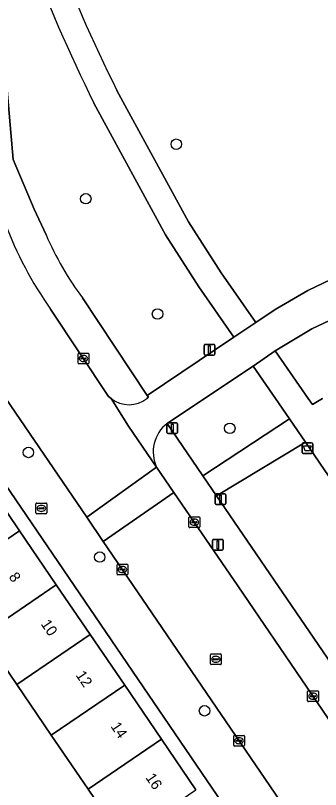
# Model space of a CAD drawing. Extents: x 158086 to 159499, y 382904 to 383981.
# Drawn here: x 158859.6 to 158888, y 383713.5 to 383785.7 of the extents above; entities that cross this region are included whole.
import ezdxf

# ---------------------------------------------------------------- set-up
doc = ezdxf.new("R2010")
doc.units = 0
for name, color, linetype in [('IMGEO_Afvalbak', 7, 'Continuous'), ('IMGEO_Boom', 7, 'Continuous'), ('IMGEO_Brandkraan', 7, 'Continuous'), ('IMGEO_Erf', 7, 'Continuous'), ('IMGEO_Fietspad_open', 7, 'Continuous'), ('IMGEO_Groenvoorziening', 7, 'Continuous'), ('IMGEO_Kolk', 7, 'Continuous'), ('IMGEO_Lichtmast', 7, 'Continuous'), ('IMGEO_Pand', 7, 'Continuous'), ('IMGEO_Pand_nummerreeks', 7, 'Continuous'), ('IMGEO_Rijbaan_lokaal_open', 7, 'Continuous'), ('IMGEO_Rioolput', 7, 'Continuous'), ('IMGEO_Verkeersbordpaal', 7, 'Continuous'), ('IMGEO_Voetpad_halfverhard', 7, 'Continuous'), ('IMGEO_Voetpad_open', 7, 'Continuous')]:
    doc.layers.add(name, color=color, linetype=linetype)

msp = doc.modelspace()

# ---------------------------------------------------------------- linework, layer by layer
at = {"layer": 'IMGEO_Afvalbak'}
for p, q in [((158886.281, 383744.978), (158886.281, 383745.778)), ((158886.281, 383745.778), (158886.281, 383744.978)), ((158886.381, 383745.878), (158887.171, 383745.878)), ((158887.171, 383745.878), (158886.381, 383745.878)), ((158887.271, 383745.778), (158887.271, 383744.978)), ((158887.271, 383744.978), (158887.271, 383745.778)), ((158887.171, 383744.878), (158886.381, 383744.878)), ((158886.381, 383744.878), (158887.171, 383744.878))]:
    msp.add_line(p, q, dxfattribs=at)
msp.add_lwpolyline([(158886.424, 383745.592), (158887.128, 383745.592), (158886.979, 383745.122), (158886.573, 383745.122), (158886.424, 383745.592)], dxfattribs=at)
for centre, start, end in [((158886.381, 383745.778), 90, 180), ((158886.381, 383745.778), 90, 180), ((158887.171, 383745.778), 0, 90), ((158887.171, 383745.778), 360, 90), ((158886.381, 383744.978), 180, 270), ((158886.381, 383744.978), 180, 270), ((158887.171, 383744.978), 270, 0), ((158887.171, 383744.978), 270, 0)]:
    msp.add_arc(centre, 0.1, start, end, dxfattribs=at)
at = {"layer": 'IMGEO_Boom'}
for centre in [(158874.556, 383773.704), (158866.119, 383768.624), (158872.807, 383757.878), (158879.546, 383747.22), (158860.772, 383744.968), (158867.419, 383735.218), (158877.191, 383720.882)]:
    msp.add_circle(centre, 0.489, dxfattribs=at)
at = {"layer": 'IMGEO_Brandkraan'}
for p, q in [((158861.479, 383739.33), (158861.479, 383740.182)), ((158861.554, 383740.256), (158862.406, 383740.256)), ((158861.967, 383740.036), (158861.992, 383740.036)), ((158862.48, 383740.182), (158862.48, 383739.33)), ((158862.406, 383739.256), (158861.554, 383739.256)), ((158861.738, 383739.75), (158861.738, 383739.762)), ((158862.176, 383739.713), (158861.778, 383739.713)), ((158861.781, 383739.799), (158862.179, 383739.799)), ((158861.99, 383739.476), (158861.965, 383739.476)), ((158862.222, 383739.762), (158862.222, 383739.75))]:
    msp.add_line(p, q, dxfattribs=at)
for points in [[(158861.479, 383739.33), (158861.479, 383740.182)], [(158861.554, 383740.256), (158862.406, 383740.256)], [(158862.48, 383740.182), (158862.48, 383739.33)], [(158862.406, 383739.256), (158861.554, 383739.256)]]:
    msp.add_lwpolyline(points, dxfattribs=at)
for centre, radius, start, end in [((158861.556, 383740.18), 0.0765, 91.55205, 178.44795), ((158861.556, 383740.18), 0.0765, 91.55205, 178.44795), ((158862.404, 383740.18), 0.0765, 1.55205, 88.44795), ((158862.404, 383740.18), 0.0765, 1.55205, 88.44795), ((158861.556, 383739.332), 0.0765, 181.55205, 268.44795), ((158861.556, 383739.332), 0.0765, 181.55205, 268.44795), ((158861.778, 383739.759), 0.0403, 85.87752, 175.75265), ((158861.775, 383739.749), 0.0366, 178.93798, 274.71019), ((158862.179, 383739.756), 0.043, 264.86636, 352.45326), ((158862.183, 383739.761), 0.0386, 1.73085, 96.63898), ((158862.404, 383739.332), 0.0765, 271.55205, 358.44795), ((158862.404, 383739.332), 0.0765, 271.55205, 358.44795)]:
    msp.add_arc(centre, radius, start, end, dxfattribs=at)
for centre, major_axis, ratio, start_param, end_param in [((158861.966, 383739.756), (-0.387, 0.002), 0.722429, 4.712389, 7.853982), ((158861.991, 383739.756), (-0.39, 0.002), 0.717154, 1.570796, 4.712389)]:
    msp.add_ellipse(centre, major_axis=major_axis, ratio=ratio, start_param=start_param, end_param=end_param, dxfattribs=at)
at = {"layer": 'IMGEO_Erf'}
for points in [[(158818.256, 383646.666), (158874.192, 383661.362), (158872.877, 383663.294), (158875.415, 383665.022), (158876.915, 383662.82), (158875.137, 383661.61), (158906.649, 383669.889), (158906.559, 383671.6), (158853.135, 383750)], [(158856.516, 383742.693), (158859.951, 383737.651), (158863.374, 383732.625), (158866.532, 383727.99), (158869.751, 383723.265), (158873.178, 383718.233), (158876.388, 383713.521)], [(158869.543, 383708.857), (158866.333, 383713.571), (158862.906, 383718.602), (158859.688, 383723.328), (158856.53, 383727.964)]]:
    msp.add_lwpolyline(points, dxfattribs=at)
at = {"layer": 'IMGEO_Fietspad_open'}
for points in [[(159074.115, 383654.938), (159049.009, 383673.915), (159000, 383710.492), (158947.065, 383750), (158936.003, 383758.256), (158931.334, 383760.664), (158927.076, 383762.325), (158921.719, 383763.796), (158916.642, 383764.81), (158911.492, 383765.539), (158908.324, 383765.704), (158902.344, 383765.248), (158898.023, 383764.391), (158893.93, 383763.145), (158890.39, 383761.777), (158886.825, 383760.065), (158883.774, 383758.303), (158881.957, 383757.082), (158879.922, 383755.715), (158871.831, 383750.289), (158871.959, 383750.111), (158871.825, 383750)], [(158873.709, 383747.683), (158877.186, 383750), (158881.721, 383753.022), (158883.781, 383754.443), (158887.188, 383756.486), (158892.66, 383759.082), (158896.224, 383760.385), (158900.216, 383761.498), (158901.45, 383761.72), (158903.333, 383761.977), (158907.583, 383762.416), (158911.779, 383762.311), (158915.213, 383761.829), (158919.367, 383761.009), (158922.989, 383760.109), (158926.662, 383758.867), (158931.625, 383756.817), (158933.195, 383756.064)], [(158868.473, 383750), (158870.102, 383747.408), (158872.724, 383743.585)]]:
    msp.add_lwpolyline(points, dxfattribs=at)
for centre, radius, start, end in [((158870.149, 383752.15), 2.726, 232.06683, 307.93317), ((158875.784, 383745.017), 3.378, 127.89237, 205.07704)]:
    msp.add_arc(centre, radius, start, end, dxfattribs=at)
at = {"layer": 'IMGEO_Groenvoorziening'}
for points in [[(158860.658, 383791.843), (158857.724, 383790.655), (158859.359, 383772.269), (158861.304, 383767.646), (158862.416, 383765.256)], [(158869.023, 383778.719), (158875.695, 383766.472), (158878.727, 383761.711), (158881.957, 383757.082), (158883.774, 383758.303), (158886.825, 383760.065), (158890.39, 383761.777), (158893.93, 383763.145), (158898.023, 383764.391), (158902.344, 383765.248), (158908.324, 383765.704), (158911.492, 383765.539), (158916.642, 383764.81), (158921.719, 383763.796), (158927.076, 383762.325), (158931.334, 383760.664), (158936.003, 383758.256), (158937.232, 383760.285), (158900.081, 383787.037)], [(158873.562, 383765.264), (158866.871, 383777.547)], [(158865.827, 383759.369), (158871.831, 383750.289), (158879.922, 383755.715), (158876.642, 383760.423), (158873.562, 383765.264)], [(158990.126, 383713.718), (158985.11, 383717.455), (158966.824, 383731.078), (158941.45, 383750.22), (158936.383, 383753.943), (158933.195, 383756.064), (158931.625, 383756.817), (158926.662, 383758.867), (158922.989, 383760.109), (158919.367, 383761.009), (158915.213, 383761.829), (158911.779, 383762.311), (158907.583, 383762.416), (158903.333, 383761.977), (158901.45, 383761.72), (158900.216, 383761.498), (158896.224, 383760.385), (158892.66, 383759.082), (158887.188, 383756.486), (158883.781, 383754.443), (158886.845, 383750), (158887.237, 383749.432), (158888.197, 383750)]]:
    msp.add_lwpolyline(points, dxfattribs=at)
for points in [[(158885.118, 383748.097), (158883.805, 383750), (158881.721, 383753.022), (158877.186, 383750), (158873.709, 383747.683), (158877.045, 383742.787)], [(158886.606, 383745.939), (158878.317, 383740.919), (158921.65, 383677.526), (158931.596, 383680.051)]]:
    msp.add_lwpolyline(points, close=True, dxfattribs=at)
for centre, radius, start, end in [((158997.749, 383843.004), 143.886, 200.43773, 206.53732), ((159011.048, 383848.704), 160.78, 200.7111, 206.26815), ((158889.177, 383776.83), 29.157, 203.38826, 216.7888)]:
    msp.add_arc(centre, radius, start, end, dxfattribs=at)
at = {"layer": 'IMGEO_Kolk'}
for p, q in [((158865.401, 383753.304), (158865.401, 383754.156)), ((158865.476, 383754.23), (158866.328, 383754.23)), ((158865.66, 383753.724), (158865.66, 383753.736)), ((158866.098, 383753.687), (158865.7, 383753.687)), ((158865.703, 383753.773), (158866.101, 383753.773)), ((158865.889, 383754.01), (158865.914, 383754.01)), ((158866.144, 383753.736), (158866.144, 383753.724)), ((158866.402, 383754.156), (158866.402, 383753.304)), ((158866.328, 383753.23), (158865.476, 383753.23)), ((158865.912, 383753.45), (158865.887, 383753.45)), ((158875.737, 383738.039), (158875.737, 383738.891)), ((158875.812, 383738.965), (158876.664, 383738.965)), ((158875.996, 383738.459), (158875.996, 383738.471)), ((158876.434, 383738.422), (158876.036, 383738.422)), ((158876.039, 383738.508), (158876.437, 383738.508)), ((158876.225, 383738.745), (158876.25, 383738.745)), ((158876.48, 383738.471), (158876.48, 383738.459)), ((158876.738, 383738.891), (158876.738, 383738.039)), ((158876.664, 383737.965), (158875.812, 383737.965)), ((158876.248, 383738.185), (158876.223, 383738.185)), ((158869.033, 383733.63), (158869.033, 383734.482)), ((158869.108, 383734.556), (158869.96, 383734.556)), ((158869.335, 383734.099), (158869.733, 383734.099)), ((158869.521, 383734.336), (158869.546, 383734.336)), ((158870.034, 383734.482), (158870.034, 383733.63)), ((158869.96, 383733.556), (158869.108, 383733.556)), ((158869.292, 383734.05), (158869.292, 383734.062)), ((158869.73, 383734.013), (158869.332, 383734.013)), ((158869.544, 383733.776), (158869.519, 383733.776)), ((158869.776, 383734.062), (158869.776, 383734.05)), ((158886.8, 383721.818), (158886.8, 383722.67)), ((158886.875, 383722.744), (158887.727, 383722.744)), ((158887.801, 383722.67), (158887.801, 383721.818)), ((158887.059, 383722.238), (158887.059, 383722.25)), ((158887.497, 383722.201), (158887.099, 383722.201)), ((158887.102, 383722.287), (158887.5, 383722.287)), ((158887.311, 383721.964), (158887.286, 383721.964)), ((158887.288, 383722.524), (158887.313, 383722.524)), ((158887.543, 383722.25), (158887.543, 383722.238)), ((158887.727, 383721.744), (158886.875, 383721.744)), ((158879.91, 383717.666), (158879.91, 383718.518)), ((158879.985, 383718.592), (158880.837, 383718.592)), ((158880.398, 383718.372), (158880.423, 383718.372)), ((158880.911, 383718.518), (158880.911, 383717.666)), ((158880.837, 383717.592), (158879.985, 383717.592)), ((158880.169, 383718.086), (158880.169, 383718.098)), ((158880.607, 383718.049), (158880.209, 383718.049)), ((158880.212, 383718.135), (158880.61, 383718.135)), ((158880.421, 383717.812), (158880.396, 383717.812)), ((158880.653, 383718.098), (158880.653, 383718.086))]:
    msp.add_line(p, q, dxfattribs=at)
for points in [[(158865.401, 383753.304), (158865.401, 383754.156)], [(158865.476, 383754.23), (158866.328, 383754.23)], [(158866.402, 383754.156), (158866.402, 383753.304)], [(158866.328, 383753.23), (158865.476, 383753.23)], [(158875.737, 383738.039), (158875.737, 383738.891)], [(158875.812, 383738.965), (158876.664, 383738.965)], [(158876.738, 383738.891), (158876.738, 383738.039)], [(158876.664, 383737.965), (158875.812, 383737.965)], [(158869.033, 383733.63), (158869.033, 383734.482)], [(158869.108, 383734.556), (158869.96, 383734.556)], [(158870.034, 383734.482), (158870.034, 383733.63)], [(158869.96, 383733.556), (158869.108, 383733.556)], [(158886.8, 383721.818), (158886.8, 383722.67)], [(158886.875, 383722.744), (158887.727, 383722.744)], [(158887.801, 383722.67), (158887.801, 383721.818)], [(158887.727, 383721.744), (158886.875, 383721.744)], [(158879.91, 383717.666), (158879.91, 383718.518)], [(158879.985, 383718.592), (158880.837, 383718.592)], [(158880.911, 383718.518), (158880.911, 383717.666)], [(158880.837, 383717.592), (158879.985, 383717.592)]]:
    msp.add_lwpolyline(points, dxfattribs=at)
for centre, radius, start, end in [((158865.478, 383754.154), 0.0765, 91.55205, 178.44795), ((158865.478, 383754.154), 0.0765, 91.55205, 178.44795), ((158865.7, 383753.733), 0.0403, 85.87752, 175.75265), ((158865.697, 383753.723), 0.0366, 178.93798, 274.71019), ((158866.101, 383753.73), 0.043, 264.86636, 352.45326), ((158866.105, 383753.735), 0.0386, 1.73085, 96.63898), ((158866.326, 383754.154), 0.0765, 1.55205, 88.44795), ((158866.326, 383754.154), 0.0765, 1.55205, 88.44795), ((158865.478, 383753.306), 0.0765, 181.55205, 268.44795), ((158865.478, 383753.306), 0.0765, 181.55205, 268.44795), ((158866.326, 383753.306), 0.0765, 271.55205, 358.44795), ((158866.326, 383753.306), 0.0765, 271.55205, 358.44795), ((158875.814, 383738.889), 0.0765, 91.55205, 178.44795), ((158875.814, 383738.889), 0.0765, 91.55205, 178.44795), ((158876.036, 383738.468), 0.0403, 85.87752, 175.75265), ((158876.033, 383738.458), 0.0366, 178.93798, 274.71019), ((158876.437, 383738.465), 0.043, 264.86636, 352.45326), ((158876.441, 383738.47), 0.0386, 1.73085, 96.63898), ((158876.662, 383738.889), 0.0765, 1.55205, 88.44795), ((158876.662, 383738.889), 0.0765, 1.55205, 88.44795), ((158875.814, 383738.041), 0.0765, 181.55205, 268.44795), ((158875.814, 383738.041), 0.0765, 181.55205, 268.44795), ((158876.662, 383738.041), 0.0765, 271.55205, 358.44795), ((158876.662, 383738.041), 0.0765, 271.55205, 358.44795), ((158869.11, 383734.48), 0.0765, 91.55205, 178.44795), ((158869.11, 383734.48), 0.0765, 91.55205, 178.44795), ((158869.332, 383734.059), 0.0403, 85.87752, 175.75265), ((158869.737, 383734.061), 0.0386, 1.73085, 96.63898), ((158869.958, 383734.48), 0.0765, 1.55205, 88.44795), ((158869.958, 383734.48), 0.0765, 1.55205, 88.44795), ((158869.11, 383733.632), 0.0765, 181.55205, 268.44795), ((158869.11, 383733.632), 0.0765, 181.55205, 268.44795), ((158869.329, 383734.049), 0.0366, 178.93798, 274.71019), ((158869.733, 383734.056), 0.043, 264.86636, 352.45326), ((158869.958, 383733.632), 0.0765, 271.55205, 358.44795), ((158869.958, 383733.632), 0.0765, 271.55205, 358.44795), ((158886.877, 383722.668), 0.0765, 91.55205, 178.44795), ((158886.877, 383722.668), 0.0765, 91.55205, 178.44795), ((158887.725, 383722.668), 0.0765, 1.55205, 88.44795), ((158887.725, 383722.668), 0.0765, 1.55205, 88.44795), ((158886.877, 383721.82), 0.0765, 181.55205, 268.44795), ((158886.877, 383721.82), 0.0765, 181.55205, 268.44795), ((158887.099, 383722.247), 0.0403, 85.87752, 175.75265), ((158887.096, 383722.237), 0.0366, 178.93798, 274.71019), ((158887.5, 383722.244), 0.043, 264.86636, 352.45326), ((158887.504, 383722.249), 0.0386, 1.73085, 96.63898), ((158887.725, 383721.82), 0.0765, 271.55205, 358.44795), ((158887.725, 383721.82), 0.0765, 271.55205, 358.44795), ((158879.987, 383718.516), 0.0765, 91.55205, 178.44795), ((158879.987, 383718.516), 0.0765, 91.55205, 178.44795), ((158880.835, 383718.516), 0.0765, 1.55205, 88.44795), ((158880.835, 383718.516), 0.0765, 1.55205, 88.44795), ((158879.987, 383717.668), 0.0765, 181.55205, 268.44795), ((158879.987, 383717.668), 0.0765, 181.55205, 268.44795), ((158880.209, 383718.095), 0.0403, 85.87752, 175.75265), ((158880.206, 383718.085), 0.0366, 178.93798, 274.71019), ((158880.61, 383718.092), 0.043, 264.86636, 352.45326), ((158880.614, 383718.097), 0.0386, 1.73085, 96.63898), ((158880.835, 383717.668), 0.0765, 271.55205, 358.44795), ((158880.835, 383717.668), 0.0765, 271.55205, 358.44795)]:
    msp.add_arc(centre, radius, start, end, dxfattribs=at)
for centre, major_axis, ratio, start_param, end_param in [((158865.888, 383753.73), (-0.387, 0.002), 0.722429, 4.712389, 7.853982), ((158865.913, 383753.73), (-0.39, 0.002), 0.717154, 1.570796, 4.712389), ((158876.224, 383738.465), (-0.387, 0.002), 0.722429, 4.712389, 7.853982), ((158876.249, 383738.465), (-0.39, 0.002), 0.717154, 1.570796, 4.712389), ((158869.52, 383734.056), (-0.387, 0.002), 0.722429, 4.712389, 7.853982), ((158869.545, 383734.056), (-0.39, 0.002), 0.717154, 1.570796, 4.712389), ((158887.287, 383722.244), (-0.387, 0.002), 0.722429, 4.712389, 7.853982), ((158887.312, 383722.244), (-0.39, 0.002), 0.717154, 1.570796, 4.712389), ((158880.397, 383718.092), (-0.387, 0.002), 0.722429, 4.712389, 7.853982), ((158880.422, 383718.092), (-0.39, 0.002), 0.717154, 1.570796, 4.712389)]:
    msp.add_ellipse(centre, major_axis=major_axis, ratio=ratio, start_param=start_param, end_param=end_param, dxfattribs=at)
at = {"layer": 'IMGEO_Lichtmast'}
for p, q in [((158877.249, 383755.048), (158878.039, 383755.048)), ((158878.039, 383755.048), (158877.249, 383755.048)), ((158877.149, 383754.148), (158877.149, 383754.948)), ((158877.149, 383754.948), (158877.149, 383754.148)), ((158878.139, 383754.948), (158878.139, 383754.148)), ((158878.139, 383754.148), (158878.139, 383754.948)), ((158878.039, 383754.048), (158877.249, 383754.048)), ((158877.249, 383754.048), (158878.039, 383754.048)), ((158877.932, 383735.968), (158877.932, 383736.768)), ((158877.932, 383736.768), (158877.932, 383735.968)), ((158878.032, 383736.868), (158878.822, 383736.868)), ((158878.822, 383736.868), (158878.032, 383736.868)), ((158878.922, 383736.768), (158878.922, 383735.968)), ((158878.922, 383735.968), (158878.922, 383736.768)), ((158878.822, 383735.868), (158878.032, 383735.868)), ((158878.032, 383735.868), (158878.822, 383735.868))]:
    msp.add_line(p, q, dxfattribs=at)
for points in [[(158877.569, 383754.923), (158877.719, 383754.923), (158877.719, 383754.173), (158877.569, 383754.173), (158877.569, 383754.923)], [(158878.352, 383736.743), (158878.502, 383736.743), (158878.502, 383735.993), (158878.352, 383735.993), (158878.352, 383736.743)]]:
    msp.add_lwpolyline(points, dxfattribs=at)
for centre, start, end in [((158877.249, 383754.948), 90, 180), ((158877.249, 383754.948), 90, 180), ((158878.039, 383754.948), 0, 90), ((158878.039, 383754.948), 360, 90), ((158877.249, 383754.148), 180, 270), ((158877.249, 383754.148), 180, 270), ((158878.039, 383754.148), 270, 0), ((158878.039, 383754.148), 270, 0), ((158878.032, 383736.768), 90, 180), ((158878.032, 383736.768), 90, 180), ((158878.822, 383736.768), 0, 90), ((158878.822, 383736.768), 360, 90), ((158878.032, 383735.968), 180, 270), ((158878.032, 383735.968), 180, 270), ((158878.822, 383735.968), 270, 0), ((158878.822, 383735.968), 270, 0)]:
    msp.add_arc(centre, 0.1, start, end, dxfattribs=at)
at = {"layer": 'IMGEO_Pand'}
for points in [[(158853.108, 383732.989), (158859.951, 383737.651), (158856.516, 383742.693), (158849.673, 383738.032)], [(158853.108, 383732.989), (158856.53, 383727.964), (158863.374, 383732.625), (158859.951, 383737.651)], [(158859.688, 383723.328), (158866.532, 383727.99), (158863.374, 383732.625), (158856.53, 383727.964)], [(158859.688, 383723.328), (158862.906, 383718.602), (158869.751, 383723.265), (158866.532, 383727.99)], [(158866.333, 383713.571), (158873.178, 383718.233), (158869.751, 383723.265), (158862.906, 383718.602)], [(158869.543, 383708.857), (158876.388, 383713.521), (158873.178, 383718.233), (158866.333, 383713.571)]]:
    msp.add_lwpolyline(points, close=True, dxfattribs=at)
at = {"layer": 'IMGEO_Rijbaan_lokaal_open'}
for points in [[(158858.598, 383766.369), (158856.988, 383770.054), (158856.64, 383771.036), (158847.895, 383765.748), (158848.654, 383764.691), (158849.459, 383763.52), (158849.888, 383762.858), (158852.021, 383759.76), (158858.671, 383750), (158866.208, 383738.938), (158872.724, 383743.585), (158870.102, 383747.408), (158868.473, 383750), (158868.252, 383750.192), (158862.845, 383758.328)], [(158902.806, 383699.557), (158900.091, 383703.448), (158898.975, 383705.156), (158894.606, 383711.495), (158880.296, 383732.548), (158874.334, 383741.238), (158867.748, 383736.679), (158892.937, 383699.71), (158897.486, 383693.024), (158902.726, 383696.746), (158902.733, 383697.537), (158903.002, 383698.833)]]:
    msp.add_lwpolyline(points, dxfattribs=at)
msp.add_lwpolyline([(158874.334, 383741.238), (158872.724, 383743.585), (158866.208, 383738.938), (158867.748, 383736.679)], close=True, dxfattribs=at)
msp.add_arc((158891.155, 383778.423), 34.717, 200.31605, 215.36712, dxfattribs=at)
at = {"layer": 'IMGEO_Rioolput'}
for p, q in [((158877.822, 383726.188), (158878.674, 383726.188)), ((158877.747, 383725.262), (158877.747, 383726.114)), ((158878.006, 383725.682), (158878.006, 383725.694)), ((158878.444, 383725.645), (158878.046, 383725.645)), ((158878.049, 383725.731), (158878.447, 383725.731)), ((158878.235, 383725.968), (158878.26, 383725.968)), ((158878.49, 383725.694), (158878.49, 383725.682)), ((158878.748, 383726.114), (158878.748, 383725.262)), ((158878.674, 383725.188), (158877.822, 383725.188)), ((158878.258, 383725.408), (158878.233, 383725.408))]:
    msp.add_line(p, q, dxfattribs=at)
for points in [[(158877.822, 383726.188), (158878.674, 383726.188)], [(158877.747, 383725.262), (158877.747, 383726.114)], [(158878.748, 383726.114), (158878.748, 383725.262)], [(158878.674, 383725.188), (158877.822, 383725.188)]]:
    msp.add_lwpolyline(points, dxfattribs=at)
for centre, radius, start, end in [((158877.824, 383726.112), 0.0765, 91.55205, 178.44795), ((158877.824, 383726.112), 0.0765, 91.55205, 178.44795), ((158878.672, 383726.112), 0.0765, 1.55205, 88.44795), ((158878.672, 383726.112), 0.0765, 1.55205, 88.44795), ((158878.046, 383725.691), 0.0403, 85.87752, 175.75265), ((158878.043, 383725.681), 0.0366, 178.93798, 274.71019), ((158878.447, 383725.688), 0.043, 264.86636, 352.45326), ((158878.451, 383725.693), 0.0386, 1.73085, 96.63898), ((158877.824, 383725.264), 0.0765, 181.55205, 268.44795), ((158877.824, 383725.264), 0.0765, 181.55205, 268.44795), ((158878.672, 383725.264), 0.0765, 271.55205, 358.44795), ((158878.672, 383725.264), 0.0765, 271.55205, 358.44795)]:
    msp.add_arc(centre, radius, start, end, dxfattribs=at)
for centre, major_axis, ratio, start_param, end_param in [((158878.234, 383725.688), (-0.387, 0.002), 0.722429, 4.712389, 7.853982), ((158878.259, 383725.688), (-0.39, 0.002), 0.717154, 1.570796, 4.712389)]:
    msp.add_ellipse(centre, major_axis=major_axis, ratio=ratio, start_param=start_param, end_param=end_param, dxfattribs=at)
at = {"layer": 'IMGEO_Verkeersbordpaal'}
for p, q in [((158873.683, 383746.824), (158873.683, 383747.624)), ((158873.683, 383747.624), (158873.683, 383746.824)), ((158873.783, 383747.724), (158874.573, 383747.724)), ((158874.573, 383747.724), (158873.783, 383747.724)), ((158874.673, 383747.624), (158874.673, 383746.824)), ((158874.673, 383746.824), (158874.673, 383747.624)), ((158874.573, 383746.724), (158873.783, 383746.724)), ((158873.783, 383746.724), (158874.573, 383746.724)), ((158878.181, 383740.22), (158878.181, 383741.02)), ((158878.181, 383741.02), (158878.181, 383740.22)), ((158878.281, 383741.12), (158879.071, 383741.12)), ((158879.071, 383741.12), (158878.281, 383741.12)), ((158879.171, 383741.02), (158879.171, 383740.22)), ((158879.171, 383740.22), (158879.171, 383741.02)), ((158879.071, 383740.12), (158878.281, 383740.12)), ((158878.281, 383740.12), (158879.071, 383740.12))]:
    msp.add_line(p, q, dxfattribs=at)
for points in [[(158874.103, 383747.599), (158874.253, 383747.599), (158874.253, 383746.849), (158874.103, 383746.849), (158874.103, 383747.599)], [(158878.601, 383740.995), (158878.751, 383740.995), (158878.751, 383740.245), (158878.601, 383740.245), (158878.601, 383740.995)]]:
    msp.add_lwpolyline(points, dxfattribs=at)
for centre, start, end in [((158873.783, 383747.624), 90, 180), ((158873.783, 383747.624), 90, 180), ((158874.573, 383747.624), 0, 90), ((158874.573, 383747.624), 360, 90), ((158873.783, 383746.824), 180, 270), ((158873.783, 383746.824), 180, 270), ((158874.573, 383746.824), 270, 0), ((158874.573, 383746.824), 270, 0), ((158878.281, 383741.02), 90, 180), ((158878.281, 383741.02), 90, 180), ((158879.071, 383741.02), 0, 90), ((158879.071, 383741.02), 360, 90), ((158878.281, 383740.22), 180, 270), ((158878.281, 383740.22), 180, 270), ((158879.071, 383740.22), 270, 0), ((158879.071, 383740.22), 270, 0)]:
    msp.add_arc(centre, 0.1, start, end, dxfattribs=at)
at = {"layer": 'IMGEO_Voetpad_halfverhard'}
for points in [[(158866.871, 383777.547), (158873.562, 383765.264), (158876.642, 383760.423), (158879.922, 383755.715), (158881.957, 383757.082), (158878.727, 383761.711), (158875.695, 383766.472), (158869.023, 383778.719)], [(158888.197, 383750), (158887.237, 383749.432), (158886.845, 383750), (158883.781, 383754.443), (158881.721, 383753.022), (158883.805, 383750), (158885.118, 383748.097), (158886.606, 383745.939), (158931.596, 383680.051), (158921.65, 383677.526), (158923.252, 383675.175), (158929.999, 383676.897), (158933.147, 383677.7), (158948.651, 383657.05)]]:
    msp.add_lwpolyline(points, dxfattribs=at)
msp.add_lwpolyline([(158886.606, 383745.939), (158885.118, 383748.097), (158877.045, 383742.787), (158878.317, 383740.919)], close=True, dxfattribs=at)
for centre, radius, start, end in [((158997.749, 383843.004), 143.886, 200.43773, 206.53732), ((159011.048, 383848.704), 160.78, 200.7111, 206.26815)]:
    msp.add_arc(centre, radius, start, end, dxfattribs=at)
at = {"layer": 'IMGEO_Voetpad_open'}
for points in [[(158862.416, 383765.256), (158861.304, 383767.646), (158859.359, 383772.269), (158857.724, 383790.655)], [(158836.654, 383774.154), (158846.818, 383759.27), (158850.303, 383754.156), (158851.46, 383752.457), (158853.135, 383750), (158906.559, 383671.6), (158914.424, 383663.739)], [(158867.748, 383736.679), (158866.208, 383738.938), (158858.671, 383750), (158852.021, 383759.76), (158851.608, 383759.479), (158849.046, 383763.239), (158849.459, 383763.52), (158848.654, 383764.691), (158847.895, 383765.748), (158844.518, 383770.671), (158843.369, 383772.251)], [(158871.825, 383750), (158871.959, 383750.111), (158871.831, 383750.289), (158865.827, 383759.369)], [(158862.845, 383758.328), (158868.252, 383750.192), (158868.473, 383750)], [(158986.13, 383581.304), (158984.546, 383584.724), (158983.332, 383586.812), (158944.262, 383644.288), (158923.252, 383675.175), (158921.65, 383677.526), (158878.317, 383740.919), (158877.045, 383742.787), (158873.709, 383747.683)], [(158872.724, 383743.585), (158874.334, 383741.238), (158880.296, 383732.548), (158894.606, 383711.495), (158898.975, 383705.156), (158900.091, 383703.448), (158902.806, 383699.557)], [(158913.835, 383669.075), (158905.289, 383681.558), (158898.991, 383690.813), (158897.486, 383693.024), (158892.937, 383699.71), (158867.748, 383736.679)]]:
    msp.add_lwpolyline(points, dxfattribs=at)
for centre, radius, start, end in [((158891.155, 383778.423), 34.717, 200.31605, 215.36712), ((158889.177, 383776.83), 29.157, 203.38826, 216.7888), ((158870.149, 383752.15), 2.726, 232.06683, 307.93317), ((158875.784, 383745.017), 3.378, 127.89237, 205.07704)]:
    msp.add_arc(centre, radius, start, end, dxfattribs=at)

# ---------------------------------------------------------------- texts
at = {"layer": 'IMGEO_Pand_nummerreeks'}
for s, p in [('8', (158858.894, 383733.376)), ('10', (158861.889, 383728.981)), ('12', (158865.138, 383724.209)), ('14', (158868.394, 383719.431)), ('16', (158871.647, 383714.655))]:
    msp.add_text(s, height=1, rotation=304.26186, dxfattribs=at).set_placement(p)

doc.saveas('drawing.dxf')
